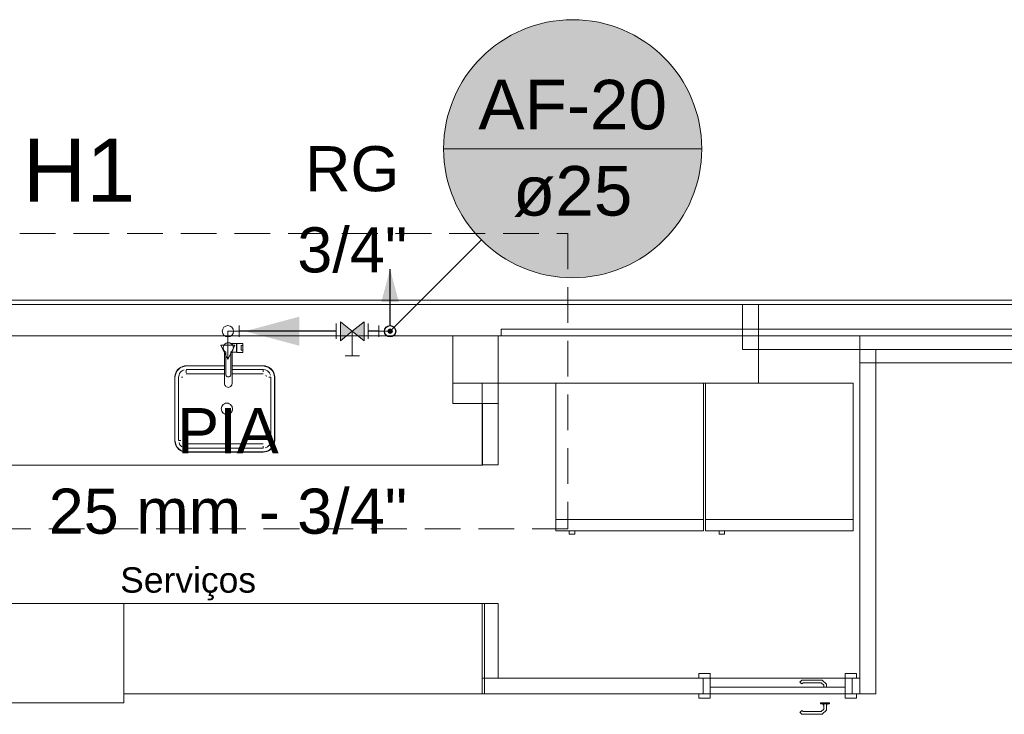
# Model space of a CAD drawing. Header units: millimetres. Extents: x 2 to 902, y -447 to 199.
# Tile 857 of 1056: x 32 to 41, y 185 to 191. Entities that reach past the tile are written whole.
import ezdxf

# ---------------------------------------------------------------- set-up
doc = ezdxf.new("R2010")
doc.units = ezdxf.units.MM
doc.header["$MEASUREMENT"] = 0
doc.linetypes.add('HIDDEN2', pattern=[0.47625, 0.3175, -0.15875])
doc.linetypes.add('NULL', pattern=[0])
for name, color, linetype, lineweight in [('AF-Colunas', 4, 'Continuous', 13), ('AF-Condutos', 4, 'Continuous', 25), ('AF-Conexões', 9, 'Continuous', 18), ('AF-Indicação coluna', 5, 'Continuous', 13), ('AF-Peça de utilização', 9, 'Continuous', 18), ('AF-Sentido conduto', 9, 'Continuous', 30), ('Ambiente-Textos', 251, 'Continuous', 5), ('DI-Detalhes', 1, 'HIDDEN2', 9), ('IFC-Elemento construtivo genérico-Contorno', 253, 'Continuous', 5), ('IFC-Elemento terminal-Contorno', 253, 'Continuous', 5), ('IFC-Laje-Contorno', 134, 'Continuous', 5), ('IFC-Parede padrão-Contorno', 44, 'Continuous', 5), ('IFC-Parede-Contorno', 42, 'Continuous', 5), ('IFC-Pilar-Contorno', 83, 'Continuous', 5), ('IFC-Porta-Contorno', 142, 'Continuous', 5), ('IFC-Viga-Contorno', 66, 'Continuous', 5), ('Simbolos', 5, 'Continuous', 20), ('Simbolos_int', 2, 'Continuous', 15), ('Textos', 7, 'Continuous', 9)]:
    doc.layers.add(name, color=color, linetype=linetype, lineweight=lineweight)
doc.styles.add('Arial', font='arial.ttf')

msp = doc.modelspace()

# ---------------------------------------------------------------- hatches: boundary and pattern name
at = {"layer": 'AF-Colunas', "linetype": 'Continuous'}
msp.add_hatch(color=4, dxfattribs=at).paths.add_polyline_path([(35.3399, 188.2269), (35.3398, 188.2286), (35.3396, 188.2304), (35.3392, 188.2321), (35.3387, 188.2337), (35.338, 188.2353), (35.3372, 188.2369), (35.3362, 188.2384), (35.3352, 188.2397), (35.334, 188.241), (35.3327, 188.2422), (35.3313, 188.2433), (35.3299, 188.2442), (35.3283, 188.245), (35.3267, 188.2457), (35.325, 188.2462), (35.3233, 188.2466), (35.3216, 188.2468), (35.3199, 188.2469), (35.3181, 188.2468), (35.3164, 188.2466), (35.3147, 188.2462), (35.313, 188.2457), (35.3114, 188.245), (35.3099, 188.2442), (35.3084, 188.2433), (35.307, 188.2422), (35.3057, 188.241), (35.3045, 188.2397), (35.3035, 188.2384), (35.3025, 188.2369), (35.3017, 188.2353), (35.3011, 188.2337), (35.3005, 188.2321), (35.3002, 188.2304), (35.2999, 188.2286), (35.2999, 188.2269), (35.2999, 188.2251), (35.3002, 188.2234), (35.3005, 188.2217), (35.3011, 188.22), (35.3017, 188.2184), (35.3025, 188.2169), (35.3035, 188.2154), (35.3045, 188.214), (35.3057, 188.2127), (35.307, 188.2116), (35.3084, 188.2105), (35.3099, 188.2096), (35.3114, 188.2088), (35.313, 188.2081), (35.3147, 188.2076), (35.3164, 188.2072), (35.3181, 188.207), (35.3199, 188.2069), (35.3216, 188.207), (35.3233, 188.2072), (35.325, 188.2076), (35.3267, 188.2081), (35.3283, 188.2088), (35.3299, 188.2096), (35.3313, 188.2105), (35.3327, 188.2116), (35.334, 188.2127), (35.3352, 188.214), (35.3362, 188.2154), (35.3372, 188.2169), (35.338, 188.2184), (35.3387, 188.22), (35.3392, 188.2217), (35.3396, 188.2234), (35.3398, 188.2251)])
at = {"layer": 'AF-Condutos', "linetype": 'Continuous'}
msp.add_hatch(color=151, dxfattribs=at).paths.add_polyline_path([(35.3199, 188.7769), (35.2422, 188.4871), (35.3975, 188.4871)])
at = {"layer": 'AF-Indicação coluna', "linetype": 'Continuous'}
msp.add_hatch(color=161, dxfattribs=at).paths.add_polyline_path([(38.0839, 189.846), (38.0796, 189.9458), (38.0665, 190.0448), (38.0449, 190.1423), (38.0149, 190.2376), (37.9766, 190.3299), (37.9305, 190.4185), (37.8769, 190.5027), (37.8161, 190.582), (37.7486, 190.6556), (37.6749, 190.7231), (37.5957, 190.7839), (37.5115, 190.8375), (37.4229, 190.8837), (37.3306, 190.9219), (37.2353, 190.9519), (37.1378, 190.9735), (37.0388, 190.9866), (36.939, 190.9909), (36.8392, 190.9866), (36.7402, 190.9735), (36.6427, 190.9519), (36.5474, 190.9219), (36.4551, 190.8837), (36.3666, 190.8375), (36.2823, 190.7839), (36.2031, 190.7231), (36.1294, 190.6556), (36.062, 190.582), (36.0012, 190.5027), (35.9475, 190.4185), (35.9014, 190.3299), (35.8631, 190.2376), (35.8331, 190.1423), (35.8115, 190.0448), (35.7985, 189.9458), (35.7941, 189.846), (35.7985, 189.7462), (35.8115, 189.6472), (35.8331, 189.5497), (35.8631, 189.4544), (35.9014, 189.3622), (35.9475, 189.2736), (36.0012, 189.1893), (36.062, 189.1101), (36.1294, 189.0365), (36.2031, 188.969), (36.2823, 188.9082), (36.3666, 188.8545), (36.4551, 188.8084), (36.5474, 188.7702), (36.6427, 188.7401), (36.7402, 188.7185), (36.8392, 188.7055), (36.939, 188.7011), (37.0388, 188.7055), (37.1378, 188.7185), (37.2353, 188.7401), (37.3306, 188.7702), (37.4229, 188.8084), (37.5115, 188.8545), (37.5957, 188.9082), (37.6749, 188.969), (37.7486, 189.0365), (37.8161, 189.1101), (37.8769, 189.1893), (37.9305, 189.2736), (37.9766, 189.3622), (38.0149, 189.4544), (38.0449, 189.5497), (38.0665, 189.6472), (38.0796, 189.7462)])
at = {"layer": 'AF-Sentido conduto', "linetype": 'Continuous'}
msp.add_hatch(color=7, dxfattribs=at).paths.add_polyline_path([(34.0328, 188.2269), (34.5158, 188.0976), (34.5158, 188.3564)])
at = {"layer": 'Simbolos', "linetype": 'Continuous'}
for points in [[(34.9843, 188.227), (34.8793, 188.3112), (34.8793, 188.1432)], [(35.0893, 188.3112), (35.0893, 188.1432), (34.9843, 188.227)]]:
    msp.add_hatch(color=5, dxfattribs=at).paths.add_polyline_path(points)

# ---------------------------------------------------------------- linework, layer by layer
at = {"layer": 'AF-Colunas'}
msp.add_circle((35.3199, 188.2269), 0.02, dxfattribs=at)
at = {"layer": 'AF-Condutos'}
for p, q in [((34.8429, 188.227), (33.9814, 188.2269)), ((35.2199, 188.2269), (35.1257, 188.227))]:
    msp.add_line(p, q, dxfattribs=at)
msp.add_lwpolyline([(35.3199, 188.2769), (35.3199, 188.7769)], dxfattribs=at)
msp.add_circle((35.3199, 188.2269), 0.05, dxfattribs=at)
at = {"layer": 'AF-Conexões'}
for p, q in [((33.9814, 188.2769), (33.9814, 188.1769)), ((35.2198, 188.1769), (35.2199, 188.2769)), ((33.8814, 188.2269), (33.9814, 188.2269)), ((35.3199, 188.2269), (35.2199, 188.2269))]:
    msp.add_line(p, q, dxfattribs=at)
for centre in [(33.8814, 188.2269), (35.3199, 188.2269)]:
    msp.add_circle(centre, 0.05, dxfattribs=at)
at = {"layer": 'AF-Indicação coluna'}
for p, q in [((35.7941, 189.846), (38.0839, 189.846)), ((36.1294, 189.0365), (35.334, 188.241))]:
    msp.add_line(p, q, dxfattribs=at)
msp.add_circle((36.939, 189.846), 1.1449, dxfattribs=at)
msp.add_circle((36.939, 189.846), 1.1449, dxfattribs=at)
at = {"layer": 'AF-Peça de utilização'}
for p, q in [((33.8814, 188.2269), (33.8814, 187.9769)), ((33.9439, 188.1019), (33.8189, 188.1019)), ((33.8189, 188.1019), (33.8814, 187.9769)), ((33.8814, 187.9769), (33.9439, 188.1019))]:
    msp.add_line(p, q, dxfattribs=at)
msp.add_circle((33.8814, 188.2269), 0.05, dxfattribs=at)
at = {"layer": 'AF-Sentido conduto'}
msp.add_lwpolyline([(34.8328, 188.227), (34.0328, 188.2269)], dxfattribs=at)
at = {"layer": 'DI-Detalhes'}
msp.add_lwpolyline([(28.2249, 189.0952), (36.8966, 189.0952), (36.8966, 186.4734), (28.2249, 186.4734), (28.2249, 189.0952)], dxfattribs=at)
at = {"layer": 'IFC-Elemento construtivo genérico-Contorno', "color": 7, "lineweight": 5}
for p, q in [((36.789, 186.5552), (36.789, 187.7652)), ((36.789, 187.7652), (38.099, 187.7652)), ((36.789, 186.5552), (36.789, 187.7652)), ((38.099, 186.5552), (38.099, 187.7652)), ((38.099, 186.5552), (38.099, 187.7652)), ((38.1171, 186.5552), (38.1171, 187.7652)), ((38.1171, 187.7652), (39.4271, 187.7652)), ((38.1171, 186.5552), (38.1171, 187.7652)), ((38.5879, 187.7652), (39.4271, 187.7652)), ((39.4271, 186.5552), (39.4271, 187.7652)), ((39.4271, 186.5552), (39.4271, 187.7652)), ((36.789, 186.5552), (38.099, 186.5552)), ((36.789, 186.4552), (36.789, 186.5552)), ((36.789, 186.5552), (38.099, 186.5552)), ((36.789, 186.4552), (36.789, 186.5552)), ((38.099, 186.4552), (38.099, 186.5552)), ((38.099, 186.4552), (38.099, 186.5552)), ((38.1171, 186.5552), (39.4271, 186.5552)), ((38.1171, 186.4552), (38.1171, 186.5552)), ((38.1171, 186.5552), (39.4271, 186.5552)), ((38.1171, 186.4552), (38.1171, 186.5552)), ((39.4271, 186.4552), (39.4271, 186.5552)), ((39.4271, 186.4552), (39.4271, 186.5552)), ((36.789, 186.4552), (38.099, 186.4552)), ((36.789, 186.4552), (38.099, 186.4552)), ((36.909, 186.4252), (36.909, 186.4552)), ((36.909, 186.4252), (36.909, 186.4552)), ((36.9583, 186.4252), (36.9583, 186.4552)), ((36.9583, 186.4252), (36.9583, 186.4552)), ((38.1171, 186.4552), (39.4271, 186.4552)), ((38.1171, 186.4552), (39.4271, 186.4552)), ((38.2371, 186.4252), (38.2371, 186.4552)), ((38.2371, 186.4252), (38.2371, 186.4552)), ((38.2864, 186.4252), (38.2864, 186.4552)), ((38.2864, 186.4252), (38.2864, 186.4552)), ((36.909, 186.4252), (36.9583, 186.4252)), ((36.909, 186.4252), (36.9583, 186.4252)), ((38.2371, 186.4252), (38.2864, 186.4252)), ((38.2371, 186.4252), (38.2864, 186.4252))]:
    msp.add_line(p, q, dxfattribs=at)
at = {"layer": 'IFC-Elemento terminal-Contorno', "lineweight": 5}
for p, q in [((33.8406, 188.0889), (33.8441, 188.0995)), ((33.8406, 188.0889), (33.8441, 188.0995)), ((33.8441, 188.0995), (33.8502, 188.1089)), ((33.8441, 188.0995), (33.8502, 188.1089)), ((33.8451, 188.101), (33.8458, 188.1026)), ((33.8451, 188.101), (33.8458, 188.1026)), ((33.8458, 188.1026), (33.848, 188.1055)), ((33.8458, 188.1026), (33.848, 188.1055)), ((33.8502, 188.1089), (33.8584, 188.1166)), ((33.8502, 188.1089), (33.8584, 188.1166)), ((33.8517, 188.1104), (33.8529, 188.1119)), ((33.8517, 188.1104), (33.8529, 188.1119)), ((33.8529, 188.1119), (33.8556, 188.114)), ((33.8529, 188.1119), (33.8556, 188.114)), ((33.8584, 188.1166), (33.8682, 188.122)), ((33.8584, 188.1166), (33.8682, 188.122)), ((33.8605, 188.1177), (33.8622, 188.1191)), ((33.8605, 188.1177), (33.8622, 188.1191)), ((33.8622, 188.1191), (33.8652, 188.1203)), ((33.8622, 188.1191), (33.8652, 188.1203)), ((33.8682, 188.122), (33.8791, 188.1247)), ((33.8682, 188.122), (33.8791, 188.1247)), ((33.8708, 188.1226), (33.8731, 188.1236)), ((33.8708, 188.1226), (33.8731, 188.1236)), ((33.8731, 188.1236), (33.876, 188.1239)), ((33.8731, 188.1236), (33.876, 188.1239)), ((33.8791, 188.1247), (33.8903, 188.1247)), ((33.8791, 188.1247), (33.8903, 188.1247)), ((33.8821, 188.1247), (33.8847, 188.1251)), ((33.8821, 188.1247), (33.8847, 188.1251)), ((33.8847, 188.1251), (33.8874, 188.1247)), ((33.8847, 188.1251), (33.8874, 188.1247)), ((33.8903, 188.1247), (33.9012, 188.122)), ((33.8903, 188.1247), (33.9012, 188.122)), ((33.8935, 188.1239), (33.8964, 188.1236)), ((33.8935, 188.1239), (33.8964, 188.1236)), ((33.8964, 188.1236), (33.8986, 188.1226)), ((33.8964, 188.1236), (33.8986, 188.1226)), ((33.9012, 188.122), (33.911, 188.1166)), ((33.9012, 188.122), (33.911, 188.1166)), ((33.9043, 188.1203), (33.9072, 188.1191)), ((33.9043, 188.1203), (33.9072, 188.1191)), ((33.9072, 188.1191), (33.909, 188.1177)), ((33.9072, 188.1191), (33.909, 188.1177)), ((33.9089, 188.1178), (33.9575, 188.1178)), ((33.9089, 188.1178), (33.9575, 188.1178)), ((33.911, 188.1166), (33.9193, 188.1089)), ((33.911, 188.1166), (33.9193, 188.1089)), ((33.9138, 188.114), (33.9165, 188.1119)), ((33.9138, 188.114), (33.9165, 188.1119)), ((33.9165, 188.1119), (33.9177, 188.1104)), ((33.9165, 188.1119), (33.9177, 188.1104)), ((33.9193, 188.1089), (33.9253, 188.0995)), ((33.9193, 188.1089), (33.9253, 188.0995)), ((33.9215, 188.1055), (33.9237, 188.1026)), ((33.9215, 188.1055), (33.9237, 188.1026)), ((33.9237, 188.1026), (33.9243, 188.101)), ((33.9237, 188.1026), (33.9243, 188.101)), ((33.9253, 188.0995), (33.9289, 188.0889)), ((33.9253, 188.0995), (33.9289, 188.0889)), ((33.9575, 188.1165), (33.9575, 188.1178)), ((33.9575, 188.1165), (33.9575, 188.1178)), ((33.9575, 188.1127), (33.9575, 188.1165)), ((33.9575, 188.1127), (33.9575, 188.1165)), ((33.9575, 188.1067), (33.9575, 188.1127)), ((33.9575, 188.1067), (33.9575, 188.1127)), ((33.9575, 188.1114), (33.9596, 188.1114)), ((33.9575, 188.1114), (33.9596, 188.1114)), ((33.9575, 188.1018), (33.9575, 188.107)), ((33.9575, 188.1018), (33.9575, 188.107)), ((33.9575, 188.0988), (33.9575, 188.1067)), ((33.9575, 188.0988), (33.9575, 188.1067)), ((33.9575, 188.0949), (33.9575, 188.1018)), ((33.9575, 188.0949), (33.9575, 188.1018)), ((33.9575, 188.0897), (33.9575, 188.0988)), ((33.9575, 188.0897), (33.9575, 188.0988)), ((33.9596, 188.1176), (34.0127, 188.1176)), ((33.9596, 188.1162), (33.9596, 188.1176)), ((33.9596, 188.1176), (34.0127, 188.1176)), ((33.9596, 188.1162), (33.9596, 188.1176)), ((33.9596, 188.1123), (33.9596, 188.1162)), ((33.9596, 188.1123), (33.9596, 188.1162)), ((33.9596, 188.1061), (33.9596, 188.1123)), ((33.9596, 188.1061), (33.9596, 188.1123)), ((33.9596, 188.0981), (33.9596, 188.1061)), ((33.9596, 188.0981), (33.9596, 188.1061)), ((33.9596, 188.0887), (33.9596, 188.0981)), ((33.9596, 188.0887), (33.9596, 188.0981)), ((33.9984, 188.1001), (34.0127, 188.1001)), ((33.9984, 188.0995), (33.9984, 188.1001)), ((33.9984, 188.1001), (34.0127, 188.1001)), ((33.9984, 188.0995), (33.9984, 188.1001)), ((33.9984, 188.0975), (33.9984, 188.0995)), ((33.9984, 188.0975), (33.9984, 188.0995)), ((33.9984, 188.0943), (33.9984, 188.0975)), ((33.9984, 188.0943), (33.9984, 188.0975)), ((34.0127, 188.1162), (34.0127, 188.1176)), ((34.0127, 188.1162), (34.0127, 188.1176)), ((34.0127, 188.1123), (34.0127, 188.1162)), ((34.0127, 188.1123), (34.0127, 188.1162)), ((34.0127, 188.1061), (34.0127, 188.1123)), ((34.0127, 188.1061), (34.0127, 188.1123)), ((34.0127, 188.0981), (34.0127, 188.1061)), ((34.0127, 188.0981), (34.0127, 188.1061)), ((34.0127, 188.0995), (34.0127, 188.1001)), ((34.0127, 188.0995), (34.0127, 188.1001)), ((34.0127, 188.0975), (34.0127, 188.0995)), ((34.0127, 188.0975), (34.0127, 188.0995)), ((34.0127, 188.0887), (34.0127, 188.0981)), ((34.0127, 188.0887), (34.0127, 188.0981)), ((34.0127, 188.0943), (34.0127, 188.0975)), ((34.0127, 188.0943), (34.0127, 188.0975)), ((33.8397, 188.0801), (33.8402, 188.084)), ((33.8397, 188.0801), (33.8402, 188.084)), ((33.8397, 188.0801), (33.8399, 188.0789)), ((33.8397, 188.0801), (33.8399, 188.0789)), ((33.8398, 188.0777), (33.8406, 188.0889)), ((33.8398, 188.0777), (33.8406, 188.0889)), ((33.8398, 188.0777), (33.8418, 188.0666)), ((33.8398, 188.0777), (33.8418, 188.0666)), ((33.8407, 188.0725), (33.8413, 188.0685)), ((33.8407, 188.0725), (33.8413, 188.0685)), ((33.8411, 188.0903), (33.8413, 188.0917)), ((33.8411, 188.0903), (33.8413, 188.0917)), ((33.8413, 188.0917), (33.8427, 188.0953)), ((33.8413, 188.0917), (33.8427, 188.0953)), ((33.8413, 188.0685), (33.8416, 188.0676)), ((33.8413, 188.0685), (33.8416, 188.0676)), ((33.8418, 188.0666), (33.8464, 188.0564)), ((33.8418, 188.0666), (33.8464, 188.0564)), ((33.8442, 188.0614), (33.8458, 188.0576)), ((33.8442, 188.0614), (33.8458, 188.0576)), ((33.8458, 188.0576), (33.8462, 188.0571)), ((33.8458, 188.0576), (33.8462, 188.0571)), ((33.8464, 188.0564), (33.8535, 188.0477)), ((33.8464, 188.0564), (33.8535, 188.0477)), ((33.8505, 188.0514), (33.8529, 188.0483)), ((33.8505, 188.0514), (33.8529, 188.0483)), ((33.8515, 188.0498), (33.8523, 188.049)), ((33.8515, 187.7621), (33.8515, 188.0498)), ((33.8515, 187.7621), (33.8515, 188.0498)), ((33.8515, 188.0498), (33.8523, 188.049)), ((33.8529, 188.0483), (33.8532, 188.048)), ((33.8529, 188.0483), (33.8532, 188.048)), ((33.8535, 188.0477), (33.8625, 188.041)), ((33.8535, 188.0477), (33.8625, 188.041)), ((33.8563, 188.0456), (33.8595, 188.0428)), ((33.8563, 188.0456), (33.8595, 188.0428)), ((33.8595, 188.0428), (33.8611, 188.042)), ((33.8595, 188.0428), (33.8611, 188.042)), ((33.8603, 188.0426), (33.8622, 188.0411)), ((33.8603, 188.0426), (33.8622, 188.0411)), ((33.8625, 187.8423), (33.8625, 188.0413)), ((33.8625, 187.8423), (33.8625, 188.041)), ((33.907, 188.041), (33.916, 188.0477)), ((33.907, 188.041), (33.916, 188.0477)), ((33.907, 187.8423), (33.907, 188.0413)), ((33.907, 187.8423), (33.907, 188.041)), ((33.9072, 188.0411), (33.9092, 188.0426)), ((33.9072, 188.0411), (33.9092, 188.0426)), ((33.9084, 188.042), (33.9099, 188.0428)), ((33.9084, 188.042), (33.9099, 188.0428)), ((33.9099, 188.0428), (33.9131, 188.0456)), ((33.9099, 188.0428), (33.9131, 188.0456)), ((33.916, 188.0477), (33.923, 188.0564)), ((33.916, 188.0477), (33.923, 188.0564)), ((33.9162, 188.048), (33.9165, 188.0483)), ((33.9162, 188.048), (33.9165, 188.0483)), ((33.9165, 188.0483), (33.9189, 188.0514)), ((33.9165, 188.0483), (33.9189, 188.0514)), ((33.9171, 188.049), (33.918, 188.0498)), ((33.9171, 188.049), (33.918, 188.0498)), ((33.918, 187.7621), (33.918, 188.0498)), ((33.918, 187.7621), (33.918, 188.0498)), ((33.918, 188.0418), (33.9575, 188.0418)), ((33.918, 188.0418), (33.9575, 188.0418)), ((33.923, 188.0564), (33.9277, 188.0666)), ((33.923, 188.0564), (33.9277, 188.0666)), ((33.9233, 188.0571), (33.9237, 188.0576)), ((33.9233, 188.0571), (33.9237, 188.0576)), ((33.9237, 188.0576), (33.9253, 188.0614)), ((33.9237, 188.0576), (33.9253, 188.0614)), ((33.9267, 188.0952), (33.9282, 188.0917)), ((33.9267, 188.0952), (33.9282, 188.0917)), ((33.9277, 188.0666), (33.9297, 188.0777)), ((33.9277, 188.0666), (33.9297, 188.0777)), ((33.9278, 188.0676), (33.9282, 188.0685)), ((33.9278, 188.0676), (33.9282, 188.0685)), ((33.9282, 188.0917), (33.9284, 188.0903)), ((33.9282, 188.0917), (33.9284, 188.0903)), ((33.9282, 188.0685), (33.9287, 188.0725)), ((33.9282, 188.0685), (33.9287, 188.0725)), ((33.9289, 188.0889), (33.9297, 188.0777)), ((33.9289, 188.0889), (33.9297, 188.0777)), ((33.9292, 188.084), (33.9297, 188.0801)), ((33.9292, 188.084), (33.9297, 188.0801)), ((33.9296, 188.0789), (33.9297, 188.0801)), ((33.9296, 188.0789), (33.9297, 188.0801)), ((33.9575, 188.087), (33.9575, 188.0949)), ((33.9575, 188.087), (33.9575, 188.0949)), ((33.9575, 188.0798), (33.9575, 188.0897)), ((33.9575, 188.0798), (33.9575, 188.0897)), ((33.9575, 188.0784), (33.9575, 188.087)), ((33.9575, 188.0784), (33.9575, 188.087)), ((33.9575, 188.07), (33.9575, 188.0798)), ((33.9575, 188.07), (33.9575, 188.0798)), ((33.9575, 188.0699), (33.9575, 188.0784)), ((33.9575, 188.0608), (33.9575, 188.07)), ((33.9575, 188.0608), (33.9575, 188.07)), ((33.9575, 188.0551), (33.9575, 188.0619)), ((33.9575, 188.0551), (33.9575, 188.0619)), ((33.9575, 188.053), (33.9575, 188.0608)), ((33.9575, 188.053), (33.9575, 188.0608)), ((33.9575, 188.0498), (33.9575, 188.0551)), ((33.9575, 188.0498), (33.9575, 188.0551)), ((33.9575, 188.0469), (33.9575, 188.053)), ((33.9575, 188.0469), (33.9575, 188.053)), ((33.9575, 188.0465), (33.9575, 188.0498)), ((33.9575, 188.0465), (33.9575, 188.0498)), ((33.9575, 188.0431), (33.9575, 188.0469)), ((33.9575, 188.0431), (33.9575, 188.0469)), ((33.9575, 188.0454), (33.9596, 188.0454)), ((33.9575, 188.0454), (33.9596, 188.0454)), ((33.9575, 188.0418), (33.9575, 188.0431)), ((33.9575, 188.0418), (33.9575, 188.0431)), ((33.9596, 188.0786), (33.9596, 188.0887)), ((33.9596, 188.0786), (33.9596, 188.0887)), ((33.9596, 188.0685), (33.9596, 188.0786)), ((33.9596, 188.0685), (33.9596, 188.0786)), ((33.9596, 188.0591), (33.9596, 188.0685)), ((33.9596, 188.0591), (33.9596, 188.0685)), ((33.9596, 188.051), (33.9596, 188.0591)), ((33.9596, 188.051), (33.9596, 188.0591)), ((33.9596, 188.0448), (33.9596, 188.051)), ((33.9596, 188.0448), (33.9596, 188.051)), ((33.9596, 188.0409), (33.9596, 188.0448)), ((33.9596, 188.0409), (33.9596, 188.0448)), ((33.9596, 188.0396), (33.9596, 188.0409)), ((33.9596, 188.0396), (33.9596, 188.0409)), ((33.9596, 188.0396), (34.0127, 188.0396)), ((33.9596, 188.0396), (34.0127, 188.0396)), ((33.9984, 188.0901), (33.9984, 188.0943)), ((33.9984, 188.0901), (33.9984, 188.0943)), ((33.9984, 188.0853), (33.9984, 188.0901)), ((33.9984, 188.0853), (33.9984, 188.0901)), ((33.9984, 188.0801), (33.9984, 188.0853)), ((33.9984, 188.0801), (33.9984, 188.0853)), ((33.9984, 188.0749), (33.9984, 188.0801)), ((33.9984, 188.0749), (33.9984, 188.0801)), ((33.9984, 188.0701), (33.9984, 188.0749)), ((33.9984, 188.0701), (33.9984, 188.0749)), ((33.9984, 188.0659), (33.9984, 188.0701)), ((33.9984, 188.0659), (33.9984, 188.0701)), ((33.9984, 188.0627), (33.9984, 188.0659)), ((33.9984, 188.0627), (33.9984, 188.0659)), ((33.9984, 188.0607), (33.9984, 188.0627)), ((33.9984, 188.0607), (33.9984, 188.0627)), ((33.9984, 188.0601), (33.9984, 188.0607)), ((33.9984, 188.0601), (33.9984, 188.0607)), ((33.9984, 188.0601), (34.0127, 188.0601)), ((33.9984, 188.0601), (34.0127, 188.0601)), ((34.0127, 188.0901), (34.0127, 188.0943)), ((34.0127, 188.0901), (34.0127, 188.0943)), ((34.0127, 188.0853), (34.0127, 188.0901)), ((34.0127, 188.0853), (34.0127, 188.0901)), ((34.0127, 188.0786), (34.0127, 188.0887)), ((34.0127, 188.0786), (34.0127, 188.0887)), ((34.0127, 188.0801), (34.0127, 188.0853)), ((34.0127, 188.0801), (34.0127, 188.0853)), ((34.0127, 188.0749), (34.0127, 188.0801)), ((34.0127, 188.0749), (34.0127, 188.0801)), ((34.0127, 188.0685), (34.0127, 188.0786)), ((34.0127, 188.0685), (34.0127, 188.0786)), ((34.0127, 188.0701), (34.0127, 188.0749)), ((34.0127, 188.0701), (34.0127, 188.0749)), ((34.0127, 188.0659), (34.0127, 188.0701)), ((34.0127, 188.0659), (34.0127, 188.0701)), ((34.0127, 188.0591), (34.0127, 188.0685)), ((34.0127, 188.0591), (34.0127, 188.0685)), ((34.0127, 188.0627), (34.0127, 188.0659)), ((34.0127, 188.0627), (34.0127, 188.0659)), ((34.0127, 188.0607), (34.0127, 188.0627)), ((34.0127, 188.0607), (34.0127, 188.0627)), ((34.0127, 188.0601), (34.0127, 188.0607)), ((34.0127, 188.0601), (34.0127, 188.0607)), ((34.0127, 188.051), (34.0127, 188.0591)), ((34.0127, 188.051), (34.0127, 188.0591)), ((34.0127, 188.0448), (34.0127, 188.051)), ((34.0127, 188.0448), (34.0127, 188.051)), ((34.0127, 188.0409), (34.0127, 188.0448)), ((34.0127, 188.0409), (34.0127, 188.0448)), ((34.0127, 188.0396), (34.0127, 188.0409)), ((34.0127, 188.0396), (34.0127, 188.0409)), ((33.4115, 187.8253), (33.4141, 187.8387)), ((33.4141, 187.8387), (33.4168, 187.852)), ((33.4215, 187.8634), (33.4352, 187.8839)), ((33.4215, 187.8634), (33.429, 187.8747)), ((33.4239, 187.8671), (33.4272, 187.872)), ((33.429, 187.8747), (33.4352, 187.8839)), ((33.4433, 187.8193), (33.4479, 187.8364)), ((33.4433, 187.8193), (33.4479, 187.8364)), ((33.4474, 187.8961), (33.4565, 187.9022)), ((33.4479, 187.8364), (33.4525, 187.8536)), ((33.4479, 187.8364), (33.4525, 187.8536)), ((33.4561, 187.8569), (33.4651, 187.8661)), ((33.4561, 187.8569), (33.4651, 187.8661)), ((33.4565, 187.9022), (33.4674, 187.9094)), ((33.4592, 187.904), (33.4638, 187.907)), ((33.4651, 187.8661), (33.4776, 187.8786)), ((33.4651, 187.8661), (33.4776, 187.8786)), ((33.4796, 187.9145), (33.4924, 187.917)), ((33.481, 187.8779), (33.4947, 187.8832)), ((33.481, 187.8779), (33.4947, 187.8832)), ((33.4924, 187.917), (33.5047, 187.9195)), ((33.5119, 187.8878), (33.8515, 187.8878)), ((33.5119, 187.868), (33.5119, 187.8817)), ((33.5119, 187.8748), (33.5119, 187.8817)), ((33.5119, 187.868), (33.5119, 187.8817)), ((33.5119, 187.8748), (33.5119, 187.8817)), ((33.5119, 187.8589), (33.5119, 187.868)), ((33.5119, 187.8606), (33.5119, 187.868)), ((33.5119, 187.8499), (33.8515, 187.8499)), ((33.8625, 187.8423), (33.8631, 187.8372)), ((33.8625, 187.8423), (33.8631, 187.8372)), ((33.8631, 187.8372), (33.8651, 187.8323)), ((33.8631, 187.8372), (33.8651, 187.8323)), ((33.9043, 187.8323), (33.9063, 187.8372)), ((33.9043, 187.8323), (33.9063, 187.8372)), ((33.9063, 187.8372), (33.907, 187.8423)), ((33.9063, 187.8372), (33.907, 187.8423)), ((33.918, 187.8878), (34.1944, 187.8878)), ((33.918, 187.8499), (34.1944, 187.8499)), ((34.1944, 187.8878), (34.2115, 187.8832)), ((34.1944, 187.8878), (34.2115, 187.8832)), ((34.1944, 187.8748), (34.1944, 187.8817)), ((34.1944, 187.868), (34.1944, 187.8817)), ((34.2007, 187.9197), (34.2138, 187.917)), ((34.2115, 187.8832), (34.2286, 187.8786)), ((34.2115, 187.8832), (34.2286, 187.8786)), ((34.2138, 187.917), (34.2292, 187.914)), ((34.2181, 187.8358), (34.2226, 187.825)), ((34.2181, 187.8358), (34.2202, 187.8306)), ((34.232, 187.875), (34.2412, 187.8661)), ((34.232, 187.875), (34.2412, 187.8661)), ((34.2367, 187.9109), (34.2497, 187.9022)), ((34.2412, 187.8661), (34.2537, 187.8536)), ((34.2412, 187.8661), (34.2537, 187.8536)), ((34.2415, 187.9076), (34.2497, 187.9022)), ((34.2497, 187.9022), (34.251, 187.9013)), ((34.2497, 187.9022), (34.2649, 187.892)), ((34.2529, 187.8502), (34.2583, 187.8364)), ((34.2529, 187.8502), (34.2583, 187.8364)), ((34.2666, 187.8906), (34.2772, 187.8747)), ((34.2764, 187.8759), (34.2772, 187.8747)), ((34.2772, 187.8747), (34.2845, 187.8638)), ((34.2772, 187.8747), (34.2882, 187.8582)), ((34.2882, 187.8581), (34.2921, 187.8387)), ((34.2921, 187.8387), (34.296, 187.8193)), ((33.4433, 187.2573), (33.4433, 187.8193)), ((33.4433, 187.8193), (33.4464, 187.8193)), ((33.4433, 187.8193), (33.4459, 187.8193)), ((33.4705, 187.8193), (33.4813, 187.8193)), ((33.4705, 187.8193), (33.4722, 187.8193)), ((33.8515, 187.7621), (33.8523, 187.7547)), ((33.8515, 187.7621), (33.8523, 187.7547)), ((33.8523, 187.7547), (33.8548, 187.7477)), ((33.8523, 187.7547), (33.8548, 187.7477)), ((33.8548, 187.7477), (33.8587, 187.7414)), ((33.8548, 187.7477), (33.8587, 187.7414)), ((33.8651, 187.8323), (33.8683, 187.8282)), ((33.8651, 187.8323), (33.8683, 187.8282)), ((33.8683, 187.8282), (33.8725, 187.825)), ((33.8683, 187.8282), (33.8725, 187.825)), ((33.8725, 187.825), (33.8773, 187.823)), ((33.8725, 187.825), (33.8773, 187.823)), ((33.8773, 187.823), (33.8825, 187.8223)), ((33.8773, 187.823), (33.8825, 187.8223)), ((33.8825, 187.8223), (33.887, 187.8223)), ((33.8825, 187.8223), (33.887, 187.8223)), ((33.887, 187.8223), (33.8922, 187.823)), ((33.887, 187.8223), (33.8922, 187.823)), ((33.8922, 187.823), (33.897, 187.825)), ((33.8922, 187.823), (33.897, 187.825)), ((33.897, 187.825), (33.9011, 187.8282)), ((33.897, 187.825), (33.9011, 187.8282)), ((33.9011, 187.8282), (33.9043, 187.8323)), ((33.9011, 187.8282), (33.9043, 187.8323)), ((33.9107, 187.7414), (33.9147, 187.7477)), ((33.9107, 187.7414), (33.9147, 187.7477)), ((33.9147, 187.7477), (33.9171, 187.7547)), ((33.9147, 187.7477), (33.9171, 187.7547)), ((33.9171, 187.7547), (33.918, 187.7621)), ((33.9171, 187.7547), (33.918, 187.7621)), ((34.2202, 187.8306), (34.2226, 187.825)), ((34.243, 187.8193), (34.2568, 187.8193)), ((34.2499, 187.8193), (34.2568, 187.8193)), ((34.2593, 187.8193), (34.2629, 187.8193)), ((34.2598, 187.8193), (34.2629, 187.8193)), ((34.2629, 187.2573), (34.2629, 187.8193)), ((34.2947, 187.8258), (34.296, 187.8193)), ((34.296, 187.2573), (34.296, 187.8193)), ((34.296, 187.2573), (34.296, 187.8193)), ((33.8587, 187.7414), (33.864, 187.7362)), ((33.8587, 187.7414), (33.864, 187.7362)), ((33.864, 187.7362), (33.8703, 187.7323)), ((33.864, 187.7362), (33.8703, 187.7323)), ((33.8703, 187.7323), (33.8773, 187.7299)), ((33.8703, 187.7323), (33.8773, 187.7299)), ((33.8773, 187.7299), (33.8847, 187.7291)), ((33.8773, 187.7299), (33.8847, 187.7291)), ((33.8847, 187.7291), (33.8921, 187.7299)), ((33.8847, 187.7291), (33.8921, 187.7299)), ((33.8921, 187.7299), (33.8991, 187.7323)), ((33.8921, 187.7299), (33.8991, 187.7323)), ((33.8991, 187.7323), (33.9054, 187.7362)), ((33.8991, 187.7323), (33.9054, 187.7362)), ((33.9054, 187.7362), (33.9107, 187.7414)), ((33.9054, 187.7362), (33.9107, 187.7414)), ((33.8264, 187.5603), (33.8405, 187.578)), ((33.8334, 187.5692), (33.8405, 187.578)), ((33.8405, 187.578), (33.8609, 187.5878)), ((33.8405, 187.578), (33.8507, 187.5829)), ((33.8507, 187.5829), (33.8609, 187.5878)), ((33.8609, 187.5878), (33.8722, 187.5878)), ((33.8609, 187.5878), (33.8722, 187.5878)), ((33.8722, 187.5878), (33.8835, 187.5878)), ((33.8722, 187.5878), (33.8835, 187.5878)), ((33.8835, 187.5878), (33.8936, 187.5829)), ((33.8835, 187.5878), (33.9038, 187.578)), ((33.8936, 187.5829), (33.9038, 187.578)), ((33.9038, 187.578), (33.9109, 187.5692)), ((33.9038, 187.578), (33.9109, 187.5692)), ((33.8214, 187.5383), (33.8264, 187.5603)), ((33.8214, 187.5383), (33.8239, 187.5493)), ((33.8214, 187.5383), (33.8237, 187.5487)), ((33.8214, 187.5383), (33.8236, 187.5482)), ((33.8214, 187.5383), (33.8239, 187.5273)), ((33.8214, 187.5383), (33.8236, 187.5284)), ((33.8214, 187.5383), (33.8264, 187.5163)), ((33.8214, 187.5383), (33.8236, 187.5284)), ((33.8236, 187.5482), (33.8264, 187.5603)), ((33.8236, 187.5284), (33.8264, 187.5163)), ((33.8236, 187.5284), (33.8264, 187.5163)), ((33.8239, 187.5273), (33.8264, 187.5163)), ((33.8264, 187.5603), (33.8334, 187.5692)), ((33.8264, 187.5163), (33.8334, 187.5074)), ((33.8264, 187.5163), (33.8405, 187.4986)), ((33.8334, 187.5074), (33.8405, 187.4986)), ((33.8405, 187.4986), (33.8507, 187.4937)), ((33.8405, 187.4986), (33.8507, 187.4937)), ((33.8507, 187.4937), (33.8609, 187.4888)), ((33.8507, 187.4937), (33.8609, 187.4888)), ((33.8609, 187.4888), (33.8722, 187.4888)), ((33.8609, 187.4888), (33.8722, 187.4888)), ((33.8722, 187.4888), (33.8835, 187.4888)), ((33.8722, 187.4888), (33.8835, 187.4888)), ((33.8835, 187.4888), (33.8936, 187.4937)), ((33.8835, 187.4888), (33.8936, 187.4937)), ((33.8936, 187.4937), (33.9038, 187.4986)), ((33.8936, 187.4937), (33.9038, 187.4986)), ((33.9038, 187.4986), (33.9109, 187.5074)), ((33.9038, 187.4986), (33.9109, 187.5074)), ((33.9109, 187.5692), (33.9179, 187.5603)), ((33.9109, 187.5692), (33.9179, 187.5603)), ((33.9109, 187.5074), (33.9179, 187.5163)), ((33.9109, 187.5074), (33.9179, 187.5163)), ((33.9179, 187.5603), (33.9204, 187.5493)), ((33.9179, 187.5603), (33.9205, 187.5492)), ((33.9179, 187.5603), (33.923, 187.5383)), ((33.9179, 187.5163), (33.9207, 187.5284)), ((33.9179, 187.5163), (33.9207, 187.5284)), ((33.9179, 187.5163), (33.9204, 187.5273)), ((33.9179, 187.5163), (33.9204, 187.5273)), ((33.9204, 187.5493), (33.923, 187.5383)), ((33.9204, 187.5273), (33.9207, 187.5284)), ((33.9204, 187.5273), (33.9207, 187.5283)), ((33.9207, 187.5284), (33.923, 187.5383)), ((33.9207, 187.5284), (33.923, 187.5383)), ((33.4113, 187.252), (33.4175, 187.2207)), ((33.4113, 187.252), (33.4141, 187.2379)), ((33.4141, 187.2379), (33.4175, 187.2207)), ((33.4464, 187.2573), (33.4495, 187.2573)), ((33.4464, 187.2573), (33.447, 187.2573)), ((33.4479, 187.2402), (33.4533, 187.2264)), ((33.4479, 187.2402), (33.4533, 187.2264)), ((33.4495, 187.2573), (33.4632, 187.2573)), ((33.4495, 187.2573), (33.4563, 187.2573)), ((33.4836, 187.2516), (33.4881, 187.2408)), ((33.4836, 187.2516), (33.486, 187.246)), ((33.486, 187.246), (33.4881, 187.2408)), ((33.5119, 187.2267), (34.1944, 187.2267)), ((34.234, 187.2573), (34.243, 187.2573)), ((34.2357, 187.2573), (34.243, 187.2573)), ((34.2537, 187.223), (34.2583, 187.2402)), ((34.2537, 187.223), (34.2583, 187.2402)), ((34.2568, 187.2573), (34.2603, 187.2573)), ((34.2583, 187.2402), (34.2629, 187.2573)), ((34.2583, 187.2402), (34.2629, 187.2573)), ((34.2598, 187.2573), (34.2603, 187.2573)), ((34.2882, 187.2184), (34.296, 187.2573)), ((34.2882, 187.2184), (34.2921, 187.2379)), ((34.2921, 187.2379), (34.296, 187.2573)), ((34.2934, 187.2446), (34.296, 187.2573)), ((33.42, 187.2154), (33.429, 187.2019)), ((33.4232, 187.2106), (33.429, 187.2019)), ((33.429, 187.2019), (33.4304, 187.1998)), ((33.429, 187.2019), (33.4392, 187.1867)), ((33.4412, 187.1846), (33.4565, 187.1744)), ((33.4525, 187.223), (33.4651, 187.2105)), ((33.4525, 187.223), (33.4651, 187.2105)), ((33.4543, 187.1759), (33.4565, 187.1744)), ((33.4565, 187.1744), (33.4679, 187.1669)), ((33.4565, 187.1744), (33.473, 187.1634)), ((33.4651, 187.2105), (33.4742, 187.2016)), ((33.4651, 187.2105), (33.4742, 187.2016)), ((33.473, 187.1634), (33.5119, 187.1557)), ((33.4776, 187.198), (33.4947, 187.1934)), ((33.4776, 187.198), (33.4947, 187.1934)), ((33.4947, 187.1934), (33.5119, 187.1888)), ((33.4947, 187.1934), (33.5119, 187.1888)), ((33.5028, 187.1575), (33.5119, 187.1557)), ((33.5119, 187.1949), (33.5119, 187.2086)), ((33.5119, 187.1949), (33.5119, 187.2086)), ((33.5119, 187.1949), (33.5119, 187.2018)), ((33.5119, 187.1949), (33.5119, 187.2018)), ((33.5119, 187.1913), (33.5119, 187.1949)), ((33.5119, 187.1913), (33.5119, 187.1918)), ((33.5119, 187.1888), (34.1944, 187.1888)), ((33.5119, 187.1557), (34.1944, 187.1557)), ((33.5119, 187.1557), (34.1944, 187.1557)), ((34.1944, 187.1949), (34.1944, 187.2086)), ((34.1944, 187.1949), (34.1944, 187.2086)), ((34.1944, 187.1949), (34.1944, 187.2018)), ((34.1944, 187.1949), (34.1944, 187.2018)), ((34.1944, 187.1888), (34.1944, 187.1949)), ((34.1944, 187.1888), (34.1944, 187.1918)), ((34.1944, 187.1557), (34.2138, 187.1596)), ((34.1944, 187.1557), (34.2086, 187.1585)), ((34.2115, 187.1934), (34.2253, 187.1987)), ((34.2115, 187.1934), (34.2253, 187.1987)), ((34.2138, 187.1596), (34.2332, 187.1634)), ((34.2286, 187.198), (34.2412, 187.2105)), ((34.2286, 187.198), (34.2412, 187.2105)), ((34.2332, 187.1634), (34.2497, 187.1744)), ((34.2375, 187.1663), (34.2497, 187.1744)), ((34.2412, 187.2105), (34.2501, 187.2197)), ((34.2412, 187.2105), (34.2501, 187.2197)), ((34.2497, 187.1744), (34.2662, 187.1855)), ((34.2497, 187.1744), (34.2559, 187.1786)), ((34.2662, 187.1855), (34.2882, 187.2184)), ((34.2662, 187.1855), (34.2772, 187.2019)), ((34.2731, 187.1958), (34.2772, 187.2019)), ((34.2772, 187.2019), (34.2882, 187.2184)), ((34.2772, 187.2019), (34.2852, 187.2139))]:
    msp.add_line(p, q, dxfattribs=at)
at = {"layer": 'IFC-Laje-Contorno', "color": 7, "lineweight": 5}
for p, q in [((29.8871, 188.5014), (45.4266, 188.5014)), ((29.8871, 188.5014), (45.4266, 188.5014)), ((29.0671, 188.186), (35.8771, 188.186)), ((29.0671, 188.186), (35.8771, 188.186)), ((31.4323, 188.1862), (35.8771, 188.1862)), ((36.2771, 188.1862), (39.4871, 188.1862)), ((39.4871, 188.1862), (42.9061, 188.1862)), ((39.4871, 185.1502), (39.4871, 188.1862)), ((33.4109, 187.8185), (33.4245, 187.8693)), ((33.4109, 187.8185), (33.4122, 187.8344)), ((33.4122, 187.8344), (33.4159, 187.8499)), ((33.4159, 187.8499), (33.422, 187.8646)), ((33.422, 187.8646), (33.4303, 187.8782)), ((33.4245, 187.8693), (33.4617, 187.9065)), ((33.4303, 187.8782), (33.4407, 187.8903)), ((33.4407, 187.8903), (33.4528, 187.9007)), ((33.4528, 187.9007), (33.4664, 187.909)), ((33.4617, 187.9065), (33.5125, 187.9201)), ((33.4664, 187.909), (33.4811, 187.9151)), ((33.4811, 187.9151), (33.4966, 187.9188)), ((33.4966, 187.9188), (33.5125, 187.9201)), ((33.5125, 187.9201), (33.8515, 187.9201)), ((33.5125, 187.9201), (33.8515, 187.9201)), ((33.918, 187.9201), (34.195, 187.9201)), ((33.918, 187.9201), (34.195, 187.9201)), ((34.195, 187.9201), (34.2458, 187.9065)), ((34.195, 187.9201), (34.2109, 187.9188)), ((34.2109, 187.9188), (34.2264, 187.9151)), ((34.2264, 187.9151), (34.2411, 187.909)), ((34.2411, 187.909), (34.2547, 187.9007)), ((34.2458, 187.9065), (34.283, 187.8693)), ((34.2547, 187.9007), (34.2669, 187.8903)), ((34.2669, 187.8903), (34.2772, 187.8782)), ((34.2772, 187.8782), (34.2855, 187.8646)), ((34.283, 187.8693), (34.2966, 187.8185)), ((34.2855, 187.8646), (34.2917, 187.8499)), ((34.2917, 187.8499), (34.2954, 187.8344)), ((34.2954, 187.8344), (34.2966, 187.8185)), ((33.4109, 187.2565), (33.4109, 187.8185)), ((33.4109, 187.2565), (33.4109, 187.8185)), ((34.2966, 187.2565), (34.2966, 187.8185)), ((34.2966, 187.2565), (34.2966, 187.8185)), ((36.1385, 187.0401), (36.1385, 187.5862)), ((33.4109, 187.2565), (33.4245, 187.2057)), ((33.4109, 187.2565), (33.4125, 187.2389)), ((33.4125, 187.2389), (33.4171, 187.2217)), ((34.283, 187.2057), (34.2966, 187.2565)), ((34.2855, 187.2104), (34.2917, 187.2251)), ((34.2917, 187.2251), (34.2954, 187.2406)), ((34.2954, 187.2406), (34.2966, 187.2565)), ((33.4171, 187.2217), (33.4245, 187.2057)), ((33.4245, 187.2057), (33.4617, 187.1685)), ((33.4245, 187.2057), (33.4347, 187.1912)), ((33.4347, 187.1912), (33.4472, 187.1787)), ((33.4472, 187.1787), (33.4617, 187.1685)), ((33.4617, 187.1685), (33.5125, 187.1549)), ((33.4617, 187.1685), (33.4778, 187.161)), ((33.4778, 187.161), (33.4949, 187.1564)), ((33.4949, 187.1564), (33.5125, 187.1549)), ((33.5125, 187.1549), (34.195, 187.1549)), ((33.5125, 187.1549), (34.195, 187.1549)), ((34.195, 187.1549), (34.2458, 187.1685)), ((34.195, 187.1549), (34.2109, 187.1561)), ((34.2109, 187.1561), (34.2264, 187.1599)), ((34.2264, 187.1599), (34.2411, 187.166)), ((34.2411, 187.166), (34.2547, 187.1743)), ((34.2458, 187.1685), (34.283, 187.2057)), ((34.2547, 187.1743), (34.2669, 187.1847)), ((34.2669, 187.1847), (34.2772, 187.1968)), ((34.2772, 187.1968), (34.2855, 187.2104)), ((28.9187, 187.0401), (36.1385, 187.0401)), ((28.9187, 187.0401), (36.1385, 187.0401)), ((36.1385, 187.0401), (36.1385, 187.0402)), ((27.8471, 185.8102), (32.9571, 185.8102)), ((27.8471, 185.8102), (32.9571, 185.8102)), ((32.9571, 184.9302), (32.9571, 185.8102)), ((32.9571, 185.8102), (36.1571, 185.8102)), ((32.9571, 184.9302), (32.9571, 185.8102)), ((32.9571, 185.8102), (36.1571, 185.8102)), ((36.1571, 185.0102), (36.1571, 185.8102)), ((36.1571, 185.1502), (36.1571, 185.8102)), ((36.1571, 185.1502), (38.0571, 185.1502)), ((36.1571, 185.1502), (36.2771, 185.1502)), ((38.0971, 185.1502), (39.4871, 185.1502)), ((38.1571, 185.1502), (39.3571, 185.1502)), ((39.4571, 185.1502), (39.4871, 185.1502)), ((32.9571, 185.0102), (36.1571, 185.0102)), ((32.9571, 185.0102), (36.1371, 185.0102)), ((26.9871, 184.9302), (32.9571, 184.9302)), ((26.9871, 184.9302), (32.9571, 184.9302))]:
    msp.add_line(p, q, dxfattribs=at)
at = {"layer": 'IFC-Parede padrão-Contorno', "color": 7, "lineweight": 5}
for p, q in [((39.4871, 186.4278), (39.4871, 188.0652)), ((39.6271, 186.6477), (39.6271, 188.0652)), ((39.6271, 185.0102), (39.6271, 186.6477)), ((39.4871, 185.0102), (39.4871, 186.4278)), ((39.4871, 185.0102), (39.5621, 185.0102)), ((39.5621, 185.0102), (39.6271, 185.0102))]:
    msp.add_line(p, q, dxfattribs=at)
at = {"layer": 'IFC-Parede-Contorno', "color": 7, "lineweight": 5}
for p, q in [((28.6287, 188.4652), (34.9912, 188.4652)), ((34.9912, 188.4652), (38.5879, 188.4652)), ((38.4438, 188.3785), (38.4438, 188.4652)), ((38.4438, 188.4652), (46.1501, 188.4652)), ((38.5879, 188.1992), (38.5879, 188.4652)), ((38.4438, 188.0652), (38.4438, 188.3785)), ((30.5926, 188.1862), (35.8771, 188.1862)), ((35.8771, 188.0851), (35.8771, 188.1862)), ((38.5879, 187.7652), (38.5879, 188.1992)), ((35.8771, 187.7652), (35.8771, 188.0851)), ((38.4438, 188.0652), (46.2147, 188.0652)), ((35.8771, 187.7652), (36.7998, 187.7652)), ((36.1371, 187.5862), (36.1371, 187.7652)), ((36.2771, 187.4868), (36.2771, 187.7652)), ((36.7998, 187.7652), (38.5879, 187.7652)), ((36.1371, 187.2142), (36.1371, 187.5862)), ((36.2771, 187.0402), (36.2771, 187.5451)), ((36.2771, 187.0402), (36.2771, 187.4868)), ((36.1371, 187.0401), (36.1371, 187.2142)), ((36.1371, 187.0402), (36.1707, 187.0402)), ((36.1707, 187.0402), (36.2771, 187.0402)), ((36.1371, 185.611), (36.1371, 185.8102)), ((36.1371, 185.8102), (36.2435, 185.8102)), ((36.2162, 185.8102), (36.2771, 185.8102)), ((36.2435, 185.8102), (36.2771, 185.8102)), ((36.2771, 185.1502), (36.2771, 185.8102)), ((36.2771, 185.6518), (36.2771, 185.8102)), ((36.2771, 185.1502), (36.2771, 185.6518)), ((36.1371, 185.1502), (36.1371, 185.611)), ((36.1371, 185.0864), (36.1371, 185.1502)), ((36.1371, 185.1502), (36.2016, 185.1502)), ((36.1571, 185.1502), (36.2162, 185.1502)), ((36.1571, 185.1502), (36.2071, 185.1502)), ((36.169, 185.1502), (37.5267, 185.1502)), ((37.5267, 185.1502), (38.0971, 185.1502)), ((38.0971, 185.0102), (38.0971, 185.1502)), ((38.0971, 185.1166), (38.0971, 185.1502)), ((39.4171, 185.1502), (39.4605, 185.1502)), ((39.4171, 185.0438), (39.4171, 185.1502)), ((39.4605, 185.1502), (39.4871, 185.1502)), ((36.1371, 185.0102), (36.1371, 185.0864)), ((38.0971, 185.0102), (38.0971, 185.1166)), ((39.4171, 185.0102), (39.4171, 185.0438)), ((36.1371, 185.0102), (37.5056, 185.0102)), ((37.5056, 185.0102), (37.5267, 185.0102)), ((37.5267, 185.0102), (38.0971, 185.0102)), ((38.0971, 185.0102), (39.4171, 185.0102)), ((39.4171, 185.0102), (39.4605, 185.0102)), ((39.4605, 185.0102), (39.4871, 185.0102))]:
    msp.add_line(p, q, dxfattribs=at)
at = {"layer": 'IFC-Pilar-Contorno', "color": 7, "lineweight": 5}
for p, q in [((35.8771, 187.8088), (35.8771, 188.1862)), ((35.8771, 188.1862), (35.9273, 188.1862)), ((35.8771, 188.1862), (36.1287, 188.1862)), ((35.9273, 188.1862), (36.0255, 188.1862)), ((36.0255, 188.1862), (36.2771, 188.1862)), ((36.1287, 188.1862), (36.2269, 188.1862)), ((36.2269, 188.1862), (36.2771, 188.1862)), ((36.2771, 188.0389), (36.2771, 188.1862)), ((36.2771, 187.8088), (36.2771, 188.1862)), ((35.8771, 187.9636), (35.8771, 188.1109)), ((36.2771, 187.9636), (36.2771, 188.0389)), ((35.8771, 187.5862), (35.8771, 187.9636)), ((36.2771, 187.5862), (36.2771, 187.9636)), ((35.8771, 187.6615), (35.8771, 187.8088)), ((36.2771, 187.7335), (36.2771, 187.8088)), ((35.8771, 187.5862), (35.8771, 187.6615)), ((35.8771, 187.5862), (36.1287, 187.5862)), ((35.8771, 187.5862), (35.9753, 187.5862)), ((35.9753, 187.5862), (36.0255, 187.5862)), ((36.0255, 187.5862), (36.2771, 187.5862)), ((36.1287, 187.5862), (36.2269, 187.5862)), ((36.2269, 187.5862), (36.2771, 187.5862))]:
    msp.add_line(p, q, dxfattribs=at)
at = {"layer": 'IFC-Porta-Contorno', "color": 7, "lineweight": 5}
for p, q in [((38.0571, 185.1601), (38.0571, 185.1902)), ((38.0571, 185.1902), (38.1342, 185.1902)), ((38.0571, 185.1502), (38.0571, 185.1601)), ((38.0571, 185.1502), (38.1342, 185.1502)), ((38.0971, 185.1502), (38.1434, 185.1502)), ((38.0971, 185.1166), (38.0971, 185.1502)), ((38.1342, 185.1902), (38.1571, 185.1902)), ((38.1342, 185.1502), (38.1571, 185.1502)), ((38.1571, 185.1811), (38.1571, 185.1902)), ((38.1571, 185.1502), (38.1571, 185.1811)), ((38.1571, 185.0423), (38.1571, 185.1502)), ((38.9544, 185.1146), (38.9721, 185.1323)), ((38.9721, 185.1323), (39.052, 185.1323)), ((39.052, 185.1323), (39.1524, 185.1323)), ((39.1524, 185.1323), (39.1891, 185.0955)), ((39.3571, 185.1594), (39.3571, 185.1902)), ((39.3571, 185.1902), (39.38, 185.1902)), ((39.3571, 185.1502), (39.3571, 185.1594)), ((39.3571, 185.1182), (39.3571, 185.1502)), ((39.3571, 185.1502), (39.38, 185.1502)), ((39.3708, 185.1502), (39.4171, 185.1502)), ((39.38, 185.1902), (39.4571, 185.1902)), ((39.38, 185.1502), (39.4571, 185.1502)), ((39.4171, 185.0438), (39.4171, 185.1502)), ((39.4571, 185.1804), (39.4571, 185.1902)), ((39.4571, 185.1502), (39.4571, 185.1804)), ((38.0971, 185.0102), (38.0971, 185.1166)), ((38.1571, 185.0702), (39.0823, 185.0702)), ((38.1571, 185.0102), (38.1571, 185.0565)), ((38.9544, 185.1146), (38.9601, 185.109)), ((38.9601, 185.109), (38.9714, 185.0977)), ((38.9601, 185.109), (38.9658, 185.1033)), ((38.9658, 185.1033), (38.9714, 185.0977)), ((38.9714, 185.0977), (38.982, 185.1083)), ((38.982, 185.1083), (39.0622, 185.1083)), ((39.0622, 185.1083), (39.1424, 185.1083)), ((39.0823, 185.0702), (39.3571, 185.0702)), ((39.1424, 185.1083), (39.1651, 185.0856)), ((39.1651, 185.0702), (39.1651, 185.0856)), ((39.1891, 185.0702), (39.1891, 185.0955)), ((39.3571, 185.0102), (39.3571, 185.1182)), ((39.4171, 185.0102), (39.4171, 185.0438)), ((38.0571, 184.9801), (38.0571, 185.0102)), ((38.0571, 185.0102), (38.1342, 185.0102)), ((38.0571, 184.9702), (38.0571, 184.9801)), ((38.0571, 184.9702), (38.1342, 184.9702)), ((38.0971, 185.0102), (38.1434, 185.0102)), ((38.1342, 185.0102), (38.1571, 185.0102)), ((38.1342, 184.9702), (38.1571, 184.9702)), ((38.1571, 185.0102), (38.4319, 185.0102)), ((38.1571, 185.0011), (38.1571, 185.0102)), ((38.1571, 184.9702), (38.1571, 185.0011)), ((38.4319, 185.0102), (39.3571, 185.0102)), ((39.3571, 185.0102), (39.38, 185.0102)), ((39.3571, 184.9794), (39.3571, 185.0102)), ((39.3571, 184.9702), (39.3571, 184.9794)), ((39.3571, 184.9702), (39.38, 184.9702)), ((39.3708, 185.0102), (39.4171, 185.0102)), ((39.38, 185.0102), (39.4571, 185.0102)), ((39.38, 184.9702), (39.4571, 184.9702)), ((39.4571, 185.0004), (39.4571, 185.0102)), ((39.4571, 184.9702), (39.4571, 185.0004)), ((39.1371, 184.9302), (39.1564, 184.9302)), ((39.1371, 184.9202), (39.1371, 184.9302)), ((39.1371, 184.9202), (39.1564, 184.9202)), ((39.1421, 184.8523), (39.1651, 184.8753)), ((39.1564, 184.9302), (39.1771, 184.9302)), ((39.1564, 184.9202), (39.1771, 184.9202)), ((39.1612, 184.9102), (39.1612, 184.9202)), ((39.1613, 184.9102), (39.1624, 184.9102)), ((39.1624, 184.9102), (39.1645, 184.9102)), ((39.1645, 184.9102), (39.1651, 184.9102)), ((39.1651, 184.8753), (39.1651, 184.9202)), ((39.1771, 184.9302), (39.1978, 184.9302)), ((39.1771, 184.9202), (39.1978, 184.9202)), ((39.1891, 184.8653), (39.1891, 184.9202)), ((39.1891, 184.9102), (39.1897, 184.9102)), ((39.1897, 184.9102), (39.1918, 184.9102)), ((39.1918, 184.9102), (39.1929, 184.9102)), ((39.193, 184.9102), (39.193, 184.9202)), ((39.1978, 184.9302), (39.2171, 184.9302)), ((39.1978, 184.9202), (39.2171, 184.9202)), ((39.2171, 184.9202), (39.2171, 184.9302)), ((38.9544, 184.846), (38.96, 184.8516)), ((38.9544, 184.846), (38.972, 184.8283)), ((38.96, 184.8516), (38.9714, 184.8629)), ((38.96, 184.8516), (38.9657, 184.8573)), ((38.9657, 184.8573), (38.9714, 184.8629)), ((38.9714, 184.8629), (38.982, 184.8523)), ((38.972, 184.8283), (39.0722, 184.8283)), ((38.982, 184.8523), (39.0621, 184.8523)), ((39.0621, 184.8523), (39.1421, 184.8523)), ((39.0722, 184.8283), (39.1521, 184.8283)), ((39.1521, 184.8283), (39.1891, 184.8653))]:
    msp.add_line(p, q, dxfattribs=at)
at = {"layer": 'IFC-Viga-Contorno', "color": 7, "lineweight": 5}
for p, q in [((36.3061, 188.2461), (43.4261, 188.2461)), ((36.3061, 188.1862), (36.3061, 188.2461)), ((39.4871, 187.9461), (42.9061, 187.9461)), ((39.6271, 187.9461), (42.9061, 187.9461))]:
    msp.add_line(p, q, dxfattribs=at)
at = {"layer": 'Simbolos'}
for p, q in [((34.8793, 188.3112), (34.8793, 188.1432)), ((34.8793, 188.3112), (34.9843, 188.227)), ((35.0893, 188.3112), (34.9843, 188.227)), ((35.0893, 188.3112), (35.0893, 188.1432)), ((34.8793, 188.1432), (34.9843, 188.227)), ((35.0893, 188.1432), (34.9843, 188.2273)), ((34.9843, 188.227), (34.9843, 188.0074)), ((34.9213, 188.0074), (35.0473, 188.0074))]:
    msp.add_line(p, q, dxfattribs=at)
at = {"layer": 'Simbolos_int'}
for p, q in [((34.8429, 188.2947), (34.8429, 188.1603)), ((35.1257, 188.2947), (35.1257, 188.1603))]:
    msp.add_line(p, q, dxfattribs=at)

# ---------------------------------------------------------------- texts
at = {"layer": 'AF-Indicação coluna', "linetype": 'NULL', "char_height": 0.44, "attachment_point": 8, "line_spacing_factor": 0.6, "style": 'Arial'}
for s, insert, width in [('AF-20', (36.939, 190.0112), 3.347622), ('ø25', (36.939, 189.2408), 2.118171)]:
    msp.add_mtext(s, dxfattribs=dict(at, insert=insert, width=width))
at = {"layer": 'Ambiente-Textos', "color": 7, "linetype": 'NULL', "lineweight": 5, "insert": (33.5285, 185.8384), "char_height": 0.225, "width": 2.470861, "attachment_point": 8, "line_spacing_factor": 0.9, "style": 'Arial'}
msp.add_mtext('Serviços', dxfattribs=at)
at = {"layer": 'Textos', "linetype": 'NULL', "attachment_point": 8, "line_spacing_factor": 0.6, "style": 'Arial'}
for s, insert, char_height, width in [('H1', (32.5608, 189.3752), 0.56, 2.000122), ('RG', (34.9843, 189.4632), 0.4, 1.676829), ('3/4"', (34.9843, 188.7432), 0.4, 1.95), ('PIA', (33.8814, 187.1449), 0.4, 1.801829), ('25 mm - 3/4"', (33.8814, 186.4249), 0.4, 6.357927)]:
    msp.add_mtext(s, dxfattribs=dict(at, insert=insert, char_height=char_height, width=width))

doc.saveas('drawing.dxf')
